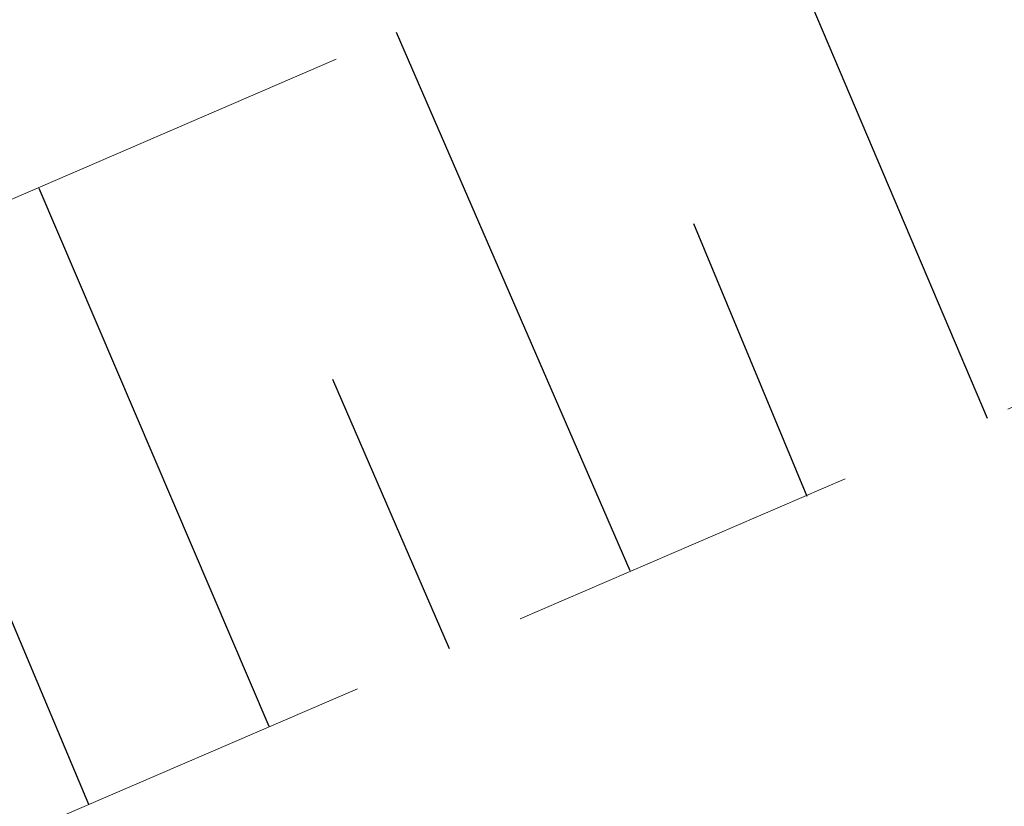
# Model space of a CAD drawing. Header units: metres. Extents: x 7523615 to 7533948, y 5492686 to 5502120.
# Tile 541 of 656: x 7531241.68 to 7531244.46, y 5499081.54 to 5499083.77. Entities that reach past the tile are written whole.
import ezdxf

# ---------------------------------------------------------------- set-up
doc = ezdxf.new("R2010")
doc.units = ezdxf.units.M
doc.linetypes.add('1.0_0.5', pattern=[1.5, 1, -0.5])

msp = doc.modelspace()

# ---------------------------------------------------------------- linework, layer by layer
at = {"layer": '000 Inne (niezydentyfikowane)', "color": 7, "linetype": 'CONTINUOUS', "lineweight": 25, "flags": 128}
for points in [[(7531244.41, 5499082.64), (7531243.76, 5499084.17)], [(7531243.4, 5499082.21), (7531242.74, 5499083.73)], [(7531242.38, 5499081.77), (7531241.73, 5499083.29)], [(7531243.9, 5499082.42), (7531243.58, 5499083.19)], [(7531242.89, 5499081.99), (7531242.56, 5499082.75)], [(7531241.87, 5499081.55), (7531241.55, 5499082.31)]]:
    msp.add_lwpolyline(points, dxfattribs=at)
at = {"layer": 'skarpa nieumocniona', "color": 7, "linetype": '1.0_0.5', "lineweight": 18, "flags": 128}
msp.add_lwpolyline([(7531096.86, 5498998.94), (7531096.17, 5499000.14), (7531132.43, 5499025.99), (7531177.74, 5499054.09), (7531208.27, 5499068.84), (7531243.9, 5499084.23), (7531288.75, 5499106.77), (7531330.31, 5499137.62), (7531363.99, 5499165.3), (7531403.39, 5499198.23), (7531426, 5499213.98), (7531477.8, 5499243.06), (7531506.76, 5499258.69), (7531507.93, 5499256.79), (7531504.04, 5499254.54), (7531472.49, 5499237.11), (7531448.55, 5499223.73), (7531427.2, 5499212.72), (7531404.87, 5499196.56), (7531364.93, 5499163.96), (7531331.88, 5499136.62), (7531289.13, 5499105.38), (7531245.01, 5499082.9), (7531210.16, 5499067.92), (7531178.38, 5499053.18), (7531133.03, 5499024.54)], close=True, dxfattribs=at)
msp.add_lwpolyline([(7531096.86, 5498998.94), (7531096.17, 5499000.14), (7531132.43, 5499025.99), (7531177.74, 5499054.09), (7531208.27, 5499068.84), (7531243.9, 5499084.23), (7531288.75, 5499106.77), (7531330.31, 5499137.62), (7531363.99, 5499165.3), (7531403.39, 5499198.23), (7531426, 5499213.98), (7531477.8, 5499243.06), (7531506.76, 5499258.69), (7531507.93, 5499256.79), (7531504.04, 5499254.54), (7531472.49, 5499237.11), (7531448.55, 5499223.73), (7531427.2, 5499212.72), (7531404.87, 5499196.56), (7531364.93, 5499163.96), (7531331.88, 5499136.62), (7531289.13, 5499105.38), (7531245.01, 5499082.9), (7531210.16, 5499067.92), (7531178.38, 5499053.18), (7531133.03, 5499024.54)], close=True, dxfattribs=at)

doc.saveas('drawing.dxf')
